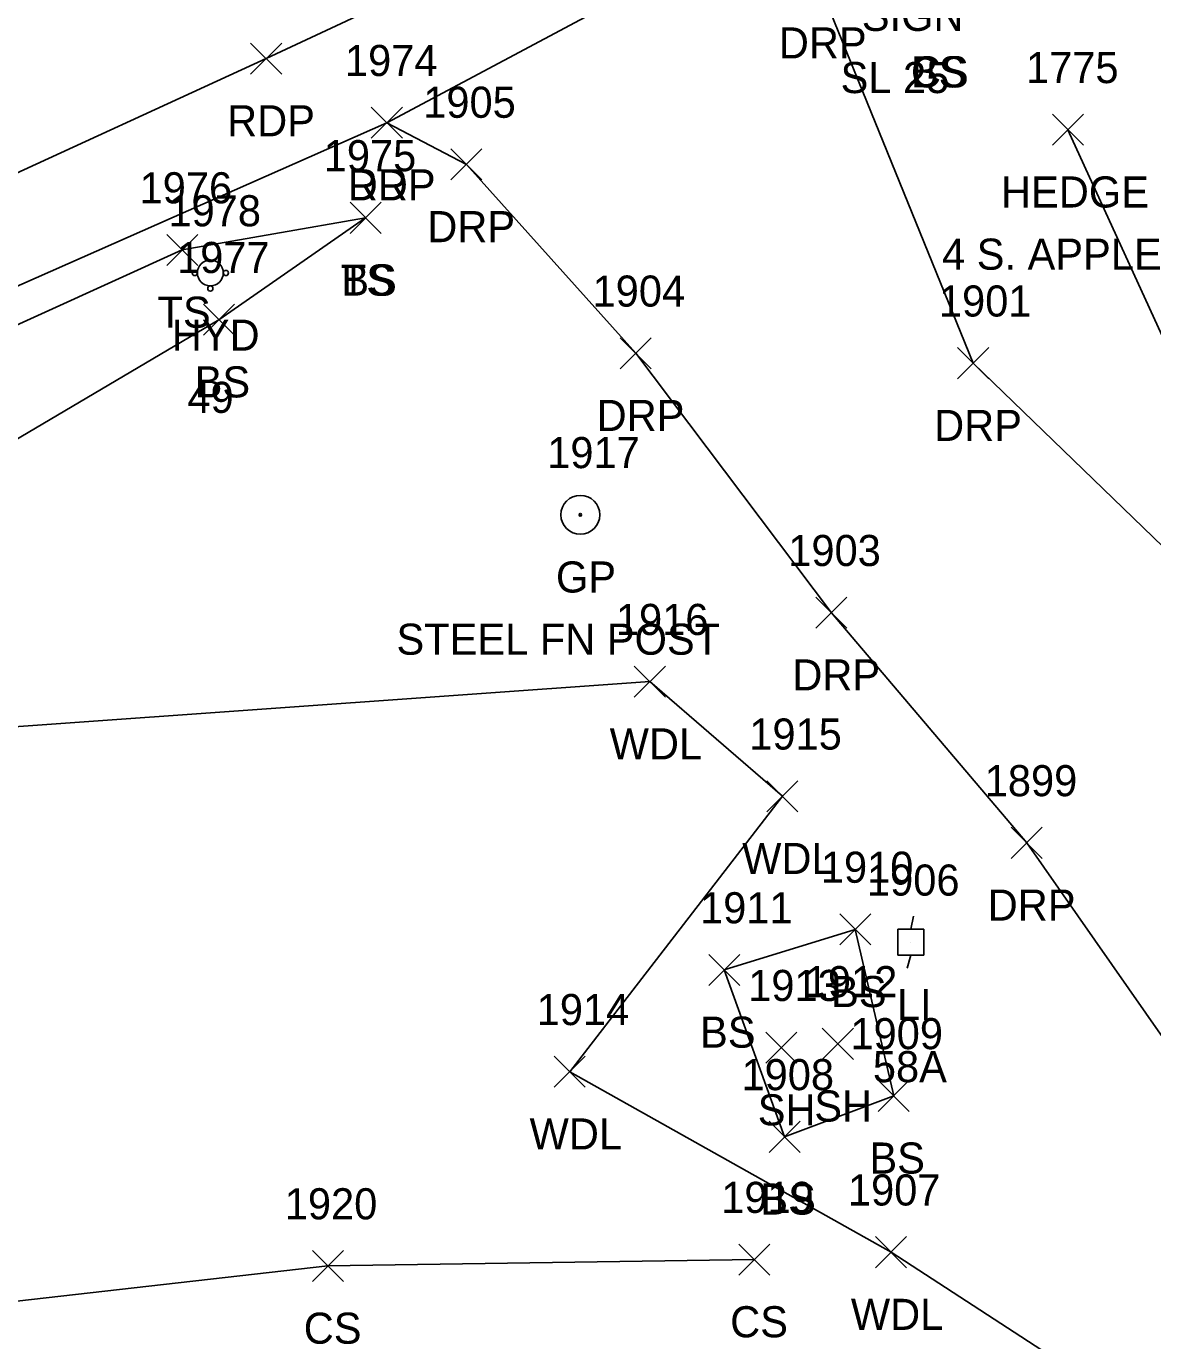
# Model space of a CAD drawing. Extents: x 1477930 to 1480780, y 774090 to 784647.
# Drawn here: x 1478912.6 to 1478985.1, y 774378.4 to 774462.9 of the extents above; entities that cross this region are included whole.
import ezdxf

# ---------------------------------------------------------------- set-up
doc = ezdxf.new("R2010")
doc.units = 0
for name, color, linetype in [('L_A', 7, 'Continuous'), ('L_C', 7, 'Continuous'), ('L_I', 7, 'Continuous'), ('L_TIC', 7, 'Continuous'), ('LAHR', 7, 'Continuous'), ('LAWA', 7, 'Continuous'), ('LELB', 7, 'Continuous'), ('P_A', 7, 'Continuous'), ('P_I', 7, 'Continuous'), ('P_TIC', 7, 'Continuous'), ('PET', 7, 'Continuous'), ('R_A', 7, 'Continuous'), ('R_C', 7, 'Continuous'), ('R_I', 7, 'Continuous'), ('R_TIC', 7, 'Continuous'), ('RDP', 7, 'Continuous'), ('RGP', 7, 'Continuous'), ('S_A', 7, 'Continuous'), ('S_C', 7, 'Continuous'), ('U_A', 7, 'Continuous'), ('U_C', 7, 'Continuous'), ('U_I', 7, 'Continuous'), ('ULP', 7, 'Continuous'), ('UWFH', 7, 'Continuous')]:
    doc.layers.add(name, color=color, linetype=linetype)

msp = doc.modelspace()

# ---------------------------------------------------------------- linework, layer by layer
at = {"layer": 'L_TIC'}
for points in [[(1478978.611, 774455.25), (1478980.611, 774457.25)], [(1478980.611, 774455.25), (1478978.611, 774457.25)], [(1478933.454, 774449.584), (1478935.454, 774451.584)], [(1478935.454, 774449.584), (1478933.454, 774451.584)], [(1478933.454, 774449.584), (1478935.454, 774451.584)], [(1478935.454, 774449.584), (1478933.454, 774451.584)], [(1478921.67, 774447.517), (1478923.67, 774449.517)], [(1478923.67, 774447.517), (1478921.67, 774449.517)], [(1478924.024, 774443.035), (1478926.024, 774445.035)], [(1478926.024, 774443.035), (1478924.024, 774445.035)], [(1478951.73, 774419.757), (1478953.73, 774421.757)], [(1478953.73, 774419.757), (1478951.73, 774421.757)], [(1478960.252, 774412.388), (1478962.252, 774414.388)], [(1478962.252, 774412.388), (1478960.252, 774414.388)], [(1478964.941, 774403.823), (1478966.941, 774405.823)], [(1478966.941, 774403.823), (1478964.941, 774405.823)], [(1478956.518, 774401.214), (1478958.518, 774403.214)], [(1478958.518, 774401.214), (1478956.518, 774403.214)], [(1478956.518, 774401.214), (1478958.518, 774403.214)], [(1478958.518, 774401.214), (1478956.518, 774403.214)], [(1478960.182, 774396.218), (1478962.182, 774398.218)], [(1478962.182, 774396.218), (1478960.182, 774398.218)], [(1478963.818, 774396.464), (1478965.818, 774398.464)], [(1478965.818, 774396.464), (1478963.818, 774398.464)], [(1478946.581, 774394.668), (1478948.581, 774396.668)], [(1478948.581, 774394.668), (1478946.581, 774396.668)], [(1478967.409, 774393.118), (1478969.409, 774395.118)], [(1478969.409, 774393.118), (1478967.409, 774395.118)], [(1478960.396, 774390.482), (1478962.396, 774392.482)], [(1478962.396, 774390.482), (1478960.396, 774392.482)], [(1478960.396, 774390.482), (1478962.396, 774392.482)], [(1478962.396, 774390.482), (1478960.396, 774392.482)], [(1478967.238, 774383.065), (1478969.238, 774385.065)], [(1478969.238, 774383.065), (1478967.238, 774385.065)], [(1478931.037, 774382.176), (1478933.037, 774384.176)], [(1478933.037, 774382.176), (1478931.037, 774384.176)], [(1478958.455, 774382.589), (1478960.455, 774384.589)], [(1478960.455, 774382.589), (1478958.455, 774384.589)]]:
    msp.add_lwpolyline(points, dxfattribs=at)
at = {"layer": 'LAHR'}
msp.add_lwpolyline([(1478979.611, 774456.25), (1478990.107, 774433.304)], dxfattribs=at)
at = {"layer": 'LAWA'}
msp.add_lwpolyline([(1479011.383, 774343.549), (1478995.101, 774366.593), (1478968.238, 774384.065), (1478947.581, 774395.668), (1478961.252, 774413.388), (1478952.73, 774420.757), (1478901.606, 774417.118), (1478856.8, 774391.867), (1478808.813, 774377.191), (1478801.182, 774332.406), (1478792.301, 774292.732)], dxfattribs=at)
at = {"layer": 'LELB'}
for points in [[(1478934.454, 774450.584), (1478922.67, 774448.517), (1478891.461, 774434.343), (1478846.586, 774413.306), (1478800.787, 774392.518), (1478755.328, 774372.54), (1478737.898, 774364.27), (1478732.52, 774358.512)], [(1478934.454, 774450.584), (1478925.024, 774444.035), (1478895.862, 774426.814), (1478850.025, 774405.813), (1478804.525, 774385.731), (1478757.113, 774369.602), (1478745.114, 774364.761), (1478741.818, 774359.993), (1478746.468, 774354.128), (1478763.566, 774327.811), (1478779.161, 774285.745)], [(1478961.396, 774391.482), (1478968.409, 774394.118), (1478965.941, 774404.823), (1478957.518, 774402.214)], [(1478961.396, 774391.482), (1478957.518, 774402.214)], [(1478959.455, 774383.589), (1478932.037, 774383.176), (1478897.665, 774379.292), (1478866.225, 774373.98), (1478801.182, 774332.406)]]:
    msp.add_lwpolyline(points, dxfattribs=at)
at = {"layer": 'P_TIC'}
for points in [[(1478927.062, 774459.828), (1478929.062, 774461.828)], [(1478929.062, 774459.828), (1478927.062, 774461.828)], [(1478934.821, 774455.705), (1478936.821, 774457.705)], [(1478936.821, 774455.705), (1478934.821, 774457.705)]]:
    msp.add_lwpolyline(points, dxfattribs=at)
at = {"layer": 'PET'}
for points in [[(1478683.075, 774347.913), (1478727.988, 774368.688), (1478775.228, 774390.17), (1478824.485, 774413.205), (1478871.78, 774434.982), (1478928.062, 774460.828), (1478969.711, 774480.291), (1479018.437, 774502.946), (1479067.21, 774527.02), (1479117.77, 774550.816), (1479128.418, 774557.986), (1479157.719, 774572.568), (1479186.742, 774593.828), (1479220.191, 774621.009), (1479234.446, 774632.832)], [(1479182.399, 774576.779), (1479137.477, 774556.651), (1479087.976, 774533.686), (1479042.789, 774509.681), (1478998.364, 774488.548), (1478965.909, 774472.744), (1478935.821, 774456.705), (1478890.7, 774436.752)]]:
    msp.add_lwpolyline(points, dxfattribs=at)
at = {"layer": 'R_TIC'}
for points in [[(1478934.821, 774455.705), (1478936.821, 774457.705)], [(1478936.821, 774455.705), (1478934.821, 774457.705)], [(1478939.933, 774453.02), (1478941.933, 774455.02)], [(1478941.933, 774453.02), (1478939.933, 774455.02)], [(1478950.82, 774440.875), (1478952.82, 774442.875)], [(1478952.82, 774440.875), (1478950.82, 774442.875)], [(1478972.522, 774440.237), (1478974.522, 774442.237)], [(1478974.522, 774440.237), (1478972.522, 774442.237)], [(1478963.404, 774424.192), (1478965.404, 774426.192)], [(1478965.404, 774424.192), (1478963.404, 774426.192)], [(1478975.965, 774409.388), (1478977.965, 774411.388)], [(1478977.965, 774409.388), (1478975.965, 774411.388)]]:
    msp.add_lwpolyline(points, dxfattribs=at)
at = {"layer": 'RDP'}
for points in [[(1479196.157, 774549.722), (1479150.608, 774530.18), (1479100.702, 774505.669), (1479114.057, 774476.034), (1479101.265, 774468.925), (1479068.733, 774453.512), (1479023.572, 774433.612), (1478990.24, 774425.08), (1478973.522, 774441.237), (1478963.537, 774465.835), (1478965.909, 774472.744)], [(1479362.085, 774490.122), (1479342.053, 774496.544), (1479325.922, 774501.653), (1479312.309, 774505.809), (1479281.235, 774507.912), (1479260.189, 774507.512), (1479228.518, 774504.276), (1479173.381, 774482.974), (1479136.115, 774464.126), (1479110.894, 774453.252), (1479073.731, 774438.018), (1479028.367, 774422.341), (1479014.067, 774419.453), (1479003.406, 774415.123), (1479000.285, 774404.185), (1478987.908, 774394.732), (1478976.965, 774410.388), (1478964.404, 774425.192), (1478951.82, 774441.875), (1478940.933, 774454.02), (1478935.821, 774456.705)]]:
    msp.add_lwpolyline(points, dxfattribs=at)
at = {"layer": 'RGP'}
msp.add_line((1478948.26, 774431.488), (1478948.26, 774431.488), dxfattribs=at)
for radius in [1.25, 0.0833]:
    msp.add_circle((1478948.26, 774431.488), radius, dxfattribs=at)
at = {"layer": 'ULP'}
for p, q in [((1478969.685, 774405.663), (1478969.519, 774404.83)), ((1478968.685, 774403.163), (1478968.685, 774404.83)), ((1478968.685, 774404.83), (1478970.352, 774404.83)), ((1478970.352, 774404.83), (1478970.352, 774403.163)), ((1478969.519, 774403.996), (1478969.519, 774403.996)), ((1478970.352, 774403.163), (1478968.685, 774403.163)), ((1478969.269, 774402.33), (1478969.519, 774403.163))]:
    msp.add_line(p, q, dxfattribs=at)
at = {"layer": 'UWFH'}
msp.add_line((1478924.472, 774447.041), (1478924.472, 774447.041), dxfattribs=at)
for centre, radius in [((1478924.472, 774447.041), 0.833), ((1478923.472, 774447.041), 0.167), ((1478925.472, 774447.041), 0.167), ((1478924.472, 774446.041), 0.167)]:
    msp.add_circle(centre, radius, dxfattribs=at)

# ---------------------------------------------------------------- texts
at = {"layer": 'L_A'}
for s, p in [('CS', (1478969.519, 774458.974)), ('BS', (1478969.519, 774458.974)), ('HEDGE', (1478975.312, 774451.25)), ('TS', (1478932.863, 774445.584)), ('BS', (1478932.895, 774445.584)), ('TS', (1478921.079, 774443.517)), ('BS', (1478923.465, 774439.035)), ('WDL', (1478950.147, 774415.757)), ('WDL', (1478958.669, 774408.388)), ('BS', (1478964.382, 774399.823)), ('BS', (1478955.959, 774397.214)), ('BS', (1478955.959, 774397.214)), ('SH', (1478959.67, 774392.218)), ('SH', (1478963.306, 774392.464)), ('WDL', (1478944.999, 774390.668)), ('BS', (1478966.85, 774389.118)), ('BS', (1478959.837, 774386.482)), ('BS', (1478959.837, 774386.482)), ('CS', (1478957.896, 774378.589)), ('WDL', (1478965.656, 774379.065)), ('CS', (1478930.478, 774378.176))]:
    msp.add_text(s, height=2, dxfattribs=at).set_placement(p)
at = {"layer": 'L_C'}
msp.add_text('4 S. APPLE', height=2, dxfattribs=at).set_placement((1478971.517, 774447.25))
at = {"layer": 'L_I'}
for s, p in [('1775', (1478976.918, 774459.25)), ('1975', (1478931.761, 774453.584)), ('1975', (1478931.761, 774453.584)), ('1976', (1478919.922, 774451.517)), ('1977', (1478922.332, 774447.035)), ('1916', (1478950.549, 774423.757)), ('1915', (1478959.126, 774416.388)), ('1910', (1478963.728, 774407.823)), ('1911', (1478955.959, 774405.214)), ('1911', (1478955.959, 774405.214)), ('1912', (1478962.692, 774400.464)), ('1913', (1478959.056, 774400.218)), ('1914', (1478945.456, 774398.668)), ('1909', (1478965.629, 774397.118)), ('1908', (1478958.625, 774394.482)), ('1908', (1478958.625, 774394.482)), ('1907', (1478965.467, 774387.065)), ('1920', (1478929.257, 774386.176)), ('1919', (1478957.321, 774386.589))]:
    msp.add_text(s, height=2, dxfattribs=at).set_placement(p)
at = {"layer": 'P_A'}
for p in [(1478925.551, 774455.828), (1478933.309, 774451.705)]:
    msp.add_text('RDP', height=2, dxfattribs=at).set_placement(p)
at = {"layer": 'P_I'}
msp.add_text('1974', height=2, dxfattribs=at).set_placement((1478933.128, 774459.705))
at = {"layer": 'R_A'}
for s, p in [('DRP', (1478961.025, 774460.835)), ('DRP', (1478933.309, 774451.705)), ('DRP', (1478938.421, 774449.02)), ('DRP', (1478949.308, 774436.875)), ('DRP', (1478971.01, 774436.237)), ('GP', (1478946.693, 774426.488)), ('DRP', (1478961.892, 774420.192)), ('DRP', (1478974.453, 774405.388))]:
    msp.add_text(s, height=2, dxfattribs=at).set_placement(p)
at = {"layer": 'R_C'}
msp.add_text('STEEL FN POST', height=2, dxfattribs=at).set_placement((1478936.441, 774422.488))
at = {"layer": 'R_I'}
for s, p in [('1974', (1478933.128, 774459.705)), ('1905', (1478938.161, 774457.02)), ('1904', (1478949.048, 774444.875)), ('1901', (1478971.318, 774444.237)), ('1917', (1478946.134, 774434.488)), ('1903', (1478961.632, 774428.192)), ('1899', (1478974.264, 774413.388))]:
    msp.add_text(s, height=2, dxfattribs=at).set_placement(p)
at = {"layer": 'S_A'}
msp.add_text('SIGN', height=2, dxfattribs=at).set_placement((1478966.358, 774462.607))
at = {"layer": 'S_C'}
msp.add_text('SL 25', height=2, dxfattribs=at).set_placement((1478964.995, 774458.607))
at = {"layer": 'U_A'}
for s, p in [('HYD', (1478921.992, 774442.041)), ('LI', (1478968.621, 774398.996))]:
    msp.add_text(s, height=2, dxfattribs=at).set_placement(p)
at = {"layer": 'U_C'}
for s, p in [('49', (1478923, 774438.041)), ('58A', (1478967.07, 774394.996))]:
    msp.add_text(s, height=2, dxfattribs=at).set_placement(p)
at = {"layer": 'U_I'}
for s, p in [('1978', (1478921.779, 774450.041)), ('1906', (1478966.692, 774406.996))]:
    msp.add_text(s, height=2, dxfattribs=at).set_placement(p)

doc.saveas('drawing.dxf')
